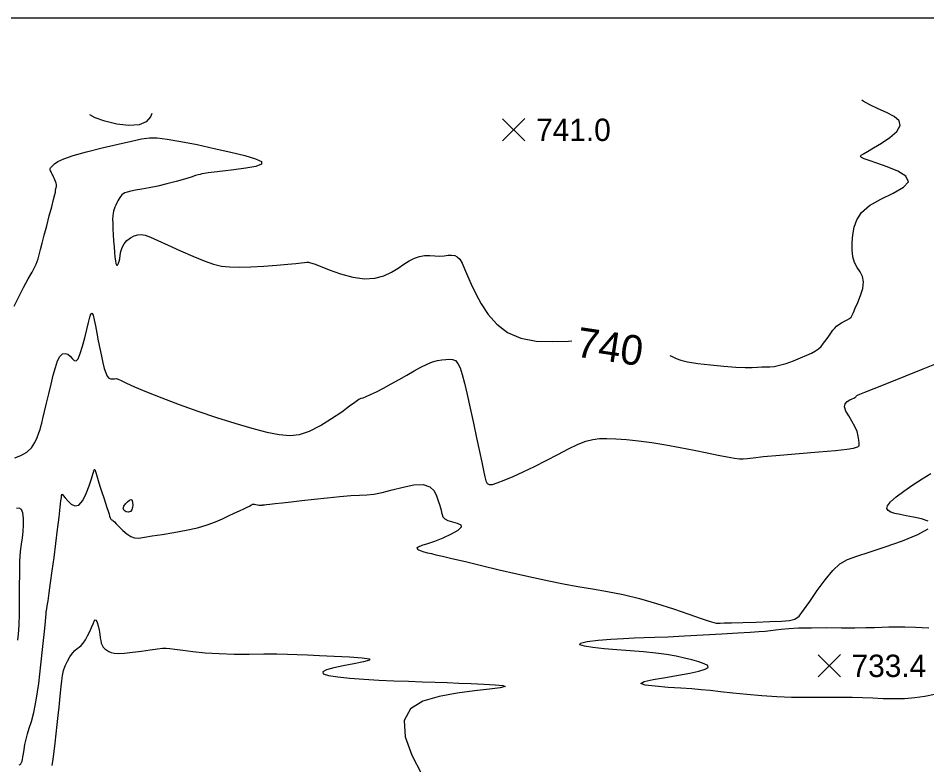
# Model space of a CAD drawing. Extents: x 2566142 to 2571431, y 418755 to 421584.
# Drawn here: x 2569032 to 2569643, y 421060 to 421562 of the extents above; entities that cross this region are included whole.
import ezdxf

# ---------------------------------------------------------------- set-up
doc = ezdxf.new("R2010")
doc.units = 0
for name, color, linetype in [('Contour_ADS_Label_Major', 7, 'Continuous'), ('Contour_ADS_Major', 7, 'Continuous'), ('Contour_ADS_Minor', 7, 'Continuous'), ('Contour_ADS_Spot_Elevation', 7, 'Continuous'), ('Contour_ADS_State_Plane_Border', 7, 'Continuous')]:
    doc.layers.add(name, color=color, linetype=linetype)

# ---------------------------------------------------------------- blocks, each defined once
blk = doc.blocks.new('S750')
at = {"layer": 'Contour_ADS_Spot_Elevation'}
for p, q in [((-0.5, 0.498), (0.5, -0.498)), ((-0.498, -0.5), (0.498, 0.5))]:
    blk.add_line(p, q, dxfattribs=at)

msp = doc.modelspace()

# ---------------------------------------------------------------- linework, layer by layer
at = {"layer": 'Contour_ADS_Major'}
for points in [[(2569470.14, 421335.1), (2569471.59, 421334.48), (2569474.33, 421333.2), (2569477.38, 421332.08), (2569481.97, 421331.01), (2569488.92, 421329.9), (2569497.44, 421328.84), (2569506.33, 421327.95), (2569514.39, 421327.35), (2569520.7, 421327.13), (2569525.43, 421327.18), (2569529.02, 421327.34), (2569531.92, 421327.48), (2569534.55, 421327.49), (2569537.21, 421327.54), (2569540.21, 421327.83), (2569543.83, 421328.57), (2569548.25, 421329.9), (2569553.09, 421331.64), (2569557.86, 421333.53), (2569562.08, 421335.32), (2569565.37, 421336.83), (2569567.88, 421338.2), (2569569.89, 421339.62), (2569571.68, 421341.3), (2569573.45, 421343.38), (2569575.21, 421345.71), (2569576.87, 421348.08), (2569578.37, 421350.26), (2569579.67, 421352.09), (2569580.89, 421353.6), (2569582.19, 421354.89), (2569583.7, 421356.03), (2569585.53, 421357.1), (2569587.5, 421358.12), (2569589.36, 421359.1), (2569590.89, 421360.04), (2569591.93, 421361), (2569592.7, 421362.26), (2569593.53, 421364.13), (2569594.71, 421366.94), (2569596.42, 421370.85), (2569598.27, 421375.47), (2569599.72, 421380.24), (2569600.26, 421384.61), (2569599.52, 421388.2), (2569597.88, 421391.27), (2569595.91, 421394.24), (2569594.17, 421397.55), (2569593.09, 421401.52), (2569592.65, 421406.07), (2569592.72, 421410.99), (2569593.17, 421416.1), (2569593.98, 421421.24), (2569595.66, 421426.3), (2569598.86, 421431.19), (2569604.21, 421435.84), (2569611.89, 421440.18), (2569620.24, 421444.26), (2569627.14, 421448.14), (2569630.47, 421451.89), (2569628.78, 421455.52), (2569623.37, 421458.91), (2569616.2, 421461.9), (2569609.22, 421464.31), (2569604.03, 421466.05), (2569600.69, 421467.24), (2569598.88, 421468.09), (2569598.31, 421468.8), (2569598.73, 421469.58), (2569600.21, 421470.64), (2569602.91, 421472.23), (2569606.98, 421474.58), (2569612.32, 421477.82), (2569617.93, 421481.65), (2569622.54, 421485.68), (2569624.9, 421489.5), (2569624.11, 421492.81), (2569620.75, 421495.69), (2569615.75, 421498.32), (2569610.04, 421500.87), (2569604.52, 421503.46), (2569599.91, 421506.05), (2569599.15, 421506.67)], [(2569121.95, 421497.56), (2569121.03, 421495.38), (2569118.2, 421492.13), (2569113.48, 421490.07), (2569106.57, 421489.65), (2569098.45, 421490.61), (2569090.44, 421492.47), (2569083.84, 421494.78), (2569080.29, 421496.76)], [(2569029.52, 421368.21), (2569032.56, 421374.64), (2569035.82, 421380.93), (2569038.91, 421386.6), (2569041.46, 421391.15), (2569043.19, 421394.3), (2569044.27, 421396.45), (2569044.97, 421398.2), (2569045.56, 421400.14), (2569046.27, 421402.79), (2569047.17, 421406.28), (2569048.31, 421410.68), (2569049.7, 421416.06), (2569051.35, 421422.34), (2569053.08, 421428.92), (2569054.69, 421435.04), (2569055.96, 421439.98), (2569056.74, 421443.18), (2569057.12, 421444.93), (2569057.25, 421445.73), (2569057.25, 421446.05), (2569057.26, 421446.32), (2569057.3, 421446.62), (2569057.38, 421446.97), (2569057.5, 421447.38), (2569057.65, 421447.87), (2569057.79, 421448.44), (2569057.86, 421449.13), (2569057.81, 421449.95), (2569057.58, 421450.9), (2569057.22, 421451.96), (2569056.78, 421453.06), (2569056.31, 421454.15), (2569055.85, 421455.19), (2569055.41, 421456.15), (2569054.99, 421457.04), (2569054.59, 421457.85), (2569054.21, 421458.58), (2569053.89, 421459.22), (2569053.67, 421459.79), (2569053.58, 421460.29), (2569053.66, 421460.74), (2569053.95, 421461.22), (2569054.5, 421461.83), (2569055.34, 421462.69), (2569056.62, 421463.87), (2569058.9, 421465.39), (2569062.87, 421467.26), (2569069.18, 421469.47), (2569078.16, 421472), (2569088.68, 421474.62), (2569099.25, 421477.09), (2569108.38, 421479.15), (2569115.07, 421480.6), (2569120.3, 421481.34), (2569125.53, 421481.33), (2569132.22, 421480.52), (2569141.38, 421478.92), (2569152.32, 421476.75), (2569163.89, 421474.26), (2569174.95, 421471.73), (2569184.43, 421469.38), (2569191.54, 421467.25), (2569195.56, 421465.34), (2569195.76, 421463.66), (2569191.83, 421462.19), (2569185.04, 421460.94), (2569177.06, 421459.89), (2569169.57, 421459.02), (2569163.88, 421458.34), (2569159.93, 421457.8), (2569157.32, 421457.39), (2569155.63, 421457.08), (2569154.43, 421456.82), (2569153.19, 421456.49), (2569151.36, 421455.94), (2569148.38, 421455.03), (2569143.88, 421453.68), (2569138.26, 421452.05), (2569132.07, 421450.37), (2569125.9, 421448.86), (2569120.24, 421447.68), (2569115.26, 421446.8), (2569111.07, 421446.12), (2569107.77, 421445.53), (2569105.4, 421444.95), (2569103.79, 421444.34), (2569102.7, 421443.68), (2569101.88, 421442.96), (2569101.15, 421442.13)], [(2569101.15, 421442.13), (2569100.46, 421441.2), (2569099.78, 421440.14), (2569099.11, 421438.95), (2569098.44, 421437.62), (2569097.79, 421436.2), (2569097.19, 421434.78), (2569096.66, 421433.4), (2569096.23, 421432.1), (2569095.91, 421430.69), (2569095.71, 421428.96), (2569095.63, 421426.68), (2569095.68, 421423.7), (2569095.82, 421420.15), (2569096.04, 421416.24), (2569096.31, 421412.18), (2569096.6, 421408.17), (2569096.9, 421404.42), (2569097.21, 421401.17), (2569097.51, 421398.63), (2569097.81, 421396.95), (2569098.12, 421396.04), (2569098.44, 421395.73), (2569098.79, 421395.88), (2569099.19, 421396.35), (2569099.6, 421397.18), (2569100.01, 421398.43), (2569100.39, 421400.18), (2569100.75, 421402.44), (2569101.24, 421405.02), (2569102.03, 421407.71), (2569103.33, 421410.25), (2569105.24, 421412.45), (2569107.58, 421414.23), (2569110.11, 421415.52), (2569112.58, 421416.29), (2569114.88, 421416.46), (2569117.48, 421415.93), (2569121.01, 421414.6), (2569126.08, 421412.36), (2569133.05, 421409.21), (2569141.2, 421405.55), (2569149.57, 421401.9), (2569157.19, 421398.78), (2569163.39, 421396.58), (2569168.76, 421395.26), (2569174.2, 421394.63), (2569180.6, 421394.52), (2569188.54, 421394.76), (2569197.31, 421395.24), (2569205.89, 421395.84), (2569213.26, 421396.44), (2569218.64, 421396.94), (2569222.26, 421397.32), (2569224.56, 421397.6), (2569226.03, 421397.77), (2569227.15, 421397.8), (2569228.58, 421397.5), (2569230.99, 421396.68), (2569235.06, 421395.11), (2569241.21, 421392.74), (2569248.83, 421390.09), (2569257.04, 421387.83), (2569264.97, 421386.65), (2569271.91, 421387.03), (2569277.85, 421388.67), (2569282.97, 421391.1), (2569287.42, 421393.83), (2569291.38, 421396.43), (2569295, 421398.71), (2569298.43, 421400.52), (2569301.82, 421401.71), (2569305.29, 421402.21), (2569308.78, 421402.23), (2569312.19, 421402.06), (2569315.41, 421401.97), (2569318.37, 421402.17), (2569321.04, 421402.48), (2569323.41, 421402.64), (2569325.48, 421402.38), (2569327.26, 421401.47), (2569328.88, 421399.76), (2569330.48, 421397.13), (2569332.2, 421393.46), (2569334.2, 421388.69), (2569336.63, 421382.99), (2569339.63, 421376.61), (2569343.38, 421369.77), (2569348.04, 421362.79), (2569353.84, 421356.21), (2569361.03, 421350.65), (2569369.84, 421346.73), (2569380.29, 421344.84), (2569391.39, 421344.47), (2569401.88, 421344.88), (2569404.21, 421345)]]:
    msp.add_lwpolyline(points, dxfattribs=at)
at = {"layer": 'Contour_ADS_Minor'}
for points in [[(2569029.83, 421266.36), (2569034, 421268.1), (2569037.95, 421270.23), (2569041.08, 421273.18), (2569043.37, 421276.64), (2569045, 421280.12), (2569046.11, 421283.15), (2569046.87, 421285.43), (2569047.45, 421287.39), (2569048.03, 421289.68), (2569048.8, 421292.91), (2569049.88, 421297.52), (2569051.22, 421303.21), (2569052.7, 421309.48), (2569054.21, 421315.85), (2569055.68, 421321.86), (2569057.14, 421327.17), (2569058.62, 421331.51), (2569060.21, 421334.59), (2569061.91, 421336.21), (2569063.68, 421336.57), (2569065.41, 421335.98), (2569067.02, 421334.72), (2569068.44, 421333.16), (2569069.74, 421331.91), (2569071.03, 421331.63), (2569072.39, 421333), (2569073.9, 421336.44), (2569075.48, 421341.39), (2569077, 421347.05), (2569078.34, 421352.62), (2569079.43, 421357.39), (2569080.3, 421361), (2569081.05, 421363.16), (2569081.74, 421363.61), (2569082.46, 421362.18), (2569083.22, 421359.19), (2569084.05, 421355.06), (2569084.95, 421350.19), (2569085.94, 421345), (2569086.98, 421339.77), (2569088.04, 421334.78), (2569089.06, 421330.29), (2569090.03, 421326.52), (2569090.98, 421323.54), (2569091.97, 421321.37), (2569093.03, 421320.03), (2569094.22, 421319.48), (2569095.49, 421319.45), (2569096.8, 421319.61), (2569098.09, 421319.65), (2569099.44, 421319.26), (2569101.46, 421318.29), (2569104.85, 421316.61), (2569110.34, 421314.11), (2569118.43, 421310.73), (2569128.66, 421306.7), (2569140.36, 421302.3), (2569152.86, 421297.82), (2569165.5, 421293.55), (2569177.76, 421289.67), (2569189.14, 421286.35), (2569199.15, 421283.76)], [(2569199.15, 421283.76), (2569207.49, 421282.07), (2569214.63, 421281.49), (2569221.25, 421282.21), (2569228.02, 421284.42), (2569235.37, 421288.15), (2569242.79, 421292.76), (2569249.55, 421297.43), (2569254.88, 421301.35), (2569258.29, 421303.9), (2569260.15, 421305.28), (2569261.08, 421305.9), (2569261.71, 421306.16), (2569262.58, 421306.41), (2569263.96, 421306.85), (2569266.04, 421307.64), (2569269.01, 421308.94), (2569272.98, 421310.86), (2569277.71, 421313.28), (2569282.89, 421316.05), (2569288.2, 421319.02), (2569293.34, 421322.01), (2569298.22, 421324.86), (2569302.77, 421327.4), (2569306.92, 421329.43), (2569310.63, 421330.85), (2569313.92, 421331.74), (2569316.86, 421332.27), (2569319.5, 421332.58), (2569321.89, 421332.75), (2569324.04, 421332.56), (2569325.96, 421331.71), (2569327.66, 421329.91), (2569329.14, 421326.89), (2569330.56, 421322.48), (2569332.06, 421316.56), (2569333.78, 421308.99), (2569335.84, 421299.82), (2569338.06, 421289.79), (2569340.23, 421279.81), (2569342.14, 421270.81), (2569343.63, 421263.5), (2569344.76, 421257.88), (2569345.68, 421253.75), (2569346.5, 421250.91), (2569347.4, 421249.17), (2569348.72, 421248.44), (2569350.82, 421248.63), (2569354.09, 421249.67), (2569358.79, 421251.47), (2569364.73, 421253.95), (2569371.61, 421257.04), (2569379.14, 421260.65), (2569386.99, 421264.65), (2569394.77, 421268.72), (2569402.06, 421272.48), (2569408.46, 421275.54), (2569413.71, 421277.62), (2569418.27, 421278.84), (2569422.76, 421279.39), (2569427.79, 421279.48), (2569433.88, 421279.26), (2569441.01, 421278.75), (2569449.07, 421277.91), (2569457.94, 421276.72), (2569467.43, 421275.17), (2569477.12, 421273.39), (2569486.51, 421271.56), (2569495.12, 421269.83), (2569502.53, 421268.35), (2569508.66, 421267.18), (2569513.49, 421266.33), (2569517.01, 421265.86), (2569519.44, 421265.76), (2569521.98, 421266.01), (2569526.07, 421266.55), (2569533.12, 421267.32), (2569543.98, 421268.29), (2569557.09, 421269.35), (2569570.32, 421270.43), (2569581.51, 421271.43), (2569589.05, 421272.29), (2569593.4, 421273), (2569595.53, 421273.54), (2569596.43, 421273.93), (2569596.93, 421274.2), (2569597.23, 421274.55), (2569597.34, 421275.22), (2569597.32, 421276.45), (2569597.17, 421278.41), (2569596.75, 421281.01), (2569595.92, 421284.09), (2569594.51, 421287.5), (2569592.49, 421291.07), (2569590.28, 421294.59), (2569588.45, 421297.86), (2569587.55, 421300.65), (2569587.94, 421302.79), (2569589.28, 421304.36), (2569591.04, 421305.44), (2569592.66, 421306.15)], [(2569592.66, 421306.15), (2569593.75, 421306.6), (2569594.36, 421306.87), (2569594.66, 421307.06), (2569594.82, 421307.23), (2569594.99, 421307.46), (2569595.21, 421307.74), (2569595.46, 421308.02), (2569595.75, 421308.27), (2569596.22, 421308.51), (2569597.69, 421309.1), (2569601.08, 421310.45), (2569607.37, 421312.96), (2569617.03, 421316.87), (2569628.65, 421321.56), (2569640.37, 421326.26), (2569650.3, 421330.17)], [(2569062.47, 421241.07), (2569063.61, 421239.65), (2569065.41, 421237.51), (2569067.7, 421235.38), (2569070.28, 421234.16), (2569072.95, 421234.77), (2569075.5, 421237.8), (2569077.82, 421242.47), (2569079.8, 421247.68), (2569081.33, 421252.33), (2569082.35, 421255.57), (2569082.96, 421257.47), (2569083.28, 421258.39), (2569083.46, 421258.66), (2569083.61, 421258.52), (2569083.84, 421257.88), (2569084.25, 421256.57), (2569084.92, 421254.4), (2569085.91, 421251.29), (2569087.12, 421247.52), (2569088.44, 421243.48), (2569089.72, 421239.54), (2569090.85, 421236.03), (2569091.81, 421233.03), (2569092.59, 421230.55), (2569093.18, 421228.62), (2569093.59, 421227.22), (2569093.86, 421226.27), (2569094.08, 421225.66), (2569094.3, 421225.28), (2569094.57, 421225.02), (2569094.88, 421224.85), (2569095.19, 421224.74), (2569095.47, 421224.64), (2569095.71, 421224.51), (2569096.09, 421224.18), (2569096.81, 421223.43), (2569098.07, 421222.08), (2569100, 421220.04), (2569102.43, 421217.64), (2569105.11, 421215.33), (2569107.82, 421213.57), (2569110.42, 421212.7), (2569113.33, 421212.62), (2569117.07, 421213.12), (2569122.17, 421213.99), (2569128.93, 421215.07), (2569136.78, 421216.33), (2569144.94, 421217.8), (2569152.6, 421219.47), (2569159.15, 421221.36), (2569164.66, 421223.38), (2569169.38, 421225.43), (2569173.56, 421227.4), (2569177.39, 421229.21), (2569180.81, 421230.81), (2569183.71, 421232.17), (2569185.97, 421233.25), (2569187.53, 421234.04), (2569188.51, 421234.58), (2569189.08, 421234.93), (2569189.41, 421235.15), (2569189.67, 421235.29), (2569189.94, 421235.36), (2569190.34, 421235.36), (2569190.96, 421235.28), (2569191.84, 421235.13), (2569192.88, 421234.94), (2569193.93, 421234.77), (2569194.83, 421234.65), (2569195.48, 421234.63), (2569195.92, 421234.68), (2569196.24, 421234.77), (2569196.54, 421234.86), (2569196.93, 421234.92), (2569197.67, 421235), (2569199.06, 421235.13), (2569201.37, 421235.37), (2569204.85, 421235.75), (2569209.55, 421236.28), (2569215.49, 421236.96), (2569222.68, 421237.78), (2569231, 421238.73), (2569239.79, 421239.69), (2569248.3, 421240.53), (2569255.74, 421241.12), (2569261.61, 421241.4), (2569266.49, 421241.62), (2569271.24, 421242.09), (2569276.71, 421243.13), (2569283.46, 421244.89), (2569290.9, 421246.84), (2569298.15, 421248.28), (2569304.31, 421248.49), (2569308.73, 421247.01), (2569311.61, 421244.26), (2569313.38, 421240.93), (2569314.49, 421237.69), (2569315.29, 421235.05), (2569315.89, 421232.98), (2569316.34, 421231.29)], [(2569643.66, 421223.89), (2569639.17, 421225.47), (2569633.83, 421226.64), (2569628.95, 421227.58), (2569624.81, 421228.4), (2569621.39, 421229.18), (2569618.69, 421230.04), (2569616.77, 421231.06), (2569615.86, 421232.43), (2569616.29, 421234.31), (2569618.34, 421236.88), (2569622.17, 421240.24), (2569627.37, 421244.15), (2569633.36, 421248.27), (2569639.57, 421252.3), (2569645.49, 421255.86)], [(2569032.74, 421060.26), (2569033.37, 421060.59), (2569033.82, 421060.94), (2569034.15, 421061.38), (2569034.44, 421061.97), (2569034.72, 421062.8), (2569035.03, 421063.96), (2569035.36, 421065.59), (2569035.73, 421067.78), (2569036.15, 421070.6), (2569036.69, 421073.9), (2569037.4, 421077.49), (2569038.35, 421081.17), (2569039.59, 421084.9), (2569041.05, 421089.36), (2569042.65, 421095.38), (2569044.31, 421103.78), (2569045.95, 421114.97), (2569047.48, 421127.57), (2569048.79, 421139.78), (2569049.8, 421149.79), (2569050.44, 421156.26), (2569050.78, 421159.73), (2569050.92, 421161.2), (2569050.95, 421161.69), (2569050.95, 421162.03), (2569050.97, 421162.41), (2569050.99, 421162.82), (2569051.05, 421163.28), (2569051.15, 421163.87), (2569051.35, 421164.97), (2569051.69, 421167.03), (2569052.23, 421170.51), (2569053.01, 421175.75), (2569053.97, 421182.53), (2569055.07, 421190.57), (2569056.26, 421199.53), (2569057.46, 421209.02), (2569058.61, 421218.33), (2569059.61, 421226.67), (2569060.39, 421233.26), (2569060.9, 421237.54), (2569061.17, 421239.89), (2569061.29, 421240.96), (2569061.33, 421241.35), (2569061.37, 421241.59), (2569061.41, 421241.78), (2569061.46, 421241.93), (2569061.51, 421242.03), (2569061.59, 421242.04), (2569061.85, 421241.8), (2569062.47, 421241.07)], [(2569031.85, 421144.04), (2569032.42, 421148.14), (2569032.82, 421154.08), (2569033.05, 421161.65), (2569033.11, 421170.51), (2569033.11, 421179.94), (2569033.16, 421189.1), (2569033.36, 421197.15), (2569033.81, 421203.48), (2569034.4, 421208.48), (2569035.01, 421212.75), (2569035.52, 421216.91), (2569035.82, 421221.38), (2569035.78, 421225.75), (2569035.32, 421229.44), (2569034.32, 421231.86), (2569032.78, 421232.64), (2569030.97, 421232.36)], [(2569316.34, 421231.29), (2569316.69, 421229.78), (2569317.03, 421228.3), (2569317.63, 421226.88), (2569318.82, 421225.58), (2569320.91, 421224.46), (2569324.01, 421223.53), (2569327.26, 421222.61), (2569329.59, 421221.47), (2569329.92, 421219.88), (2569327.53, 421217.7), (2569323.07, 421215.17), (2569317.55, 421212.62), (2569311.95, 421210.38), (2569307.16, 421208.7), (2569303.47, 421207.49), (2569301.06, 421206.58), (2569300.1, 421205.8), (2569300.64, 421205.01), (2569302.33, 421204.2), (2569304.69, 421203.44), (2569307.28, 421202.74), (2569309.81, 421202.12), (2569312.87, 421201.41), (2569317.24, 421200.4), (2569323.68, 421198.88), (2569332.7, 421196.74), (2569343.61, 421194.15), (2569355.46, 421191.36), (2569367.3, 421188.62), (2569378.36, 421186.13), (2569388.71, 421183.92), (2569398.61, 421181.95), (2569408.34, 421180.17), (2569418.13, 421178.53), (2569428.18, 421176.8), (2569438.63, 421174.74), (2569449.66, 421172.09), (2569461.23, 421168.73), (2569472.61, 421165.02), (2569482.86, 421161.49), (2569491.05, 421158.62), (2569496.51, 421156.8), (2569499.68, 421155.85), (2569501.28, 421155.5), (2569502.02, 421155.44), (2569502.62, 421155.45), (2569503.86, 421155.48), (2569506.54, 421155.56), (2569511.45, 421155.71), (2569519.03, 421155.93), (2569528.16, 421156.21), (2569537.38, 421156.51), (2569545.2, 421156.8), (2569550.58, 421157.15), (2569554.13, 421158.08), (2569556.92, 421160.18), (2569559.98, 421164.08), (2569564.13, 421170.08), (2569569.11, 421177.32), (2569574.43, 421184.64), (2569579.61, 421190.87), (2569584.38, 421195.2), (2569589.42, 421198.13), (2569595.64, 421200.49), (2569603.96, 421203.14), (2569614.78, 421206.67), (2569626.45, 421210.8), (2569636.83, 421215.01), (2569643.76, 421218.79)], [(2569054.97, 421059.92), (2569055.57, 421064.16), (2569056.23, 421069.16), (2569056.94, 421074.88), (2569057.68, 421081.04), (2569058.4, 421087.33), (2569059.05, 421093.39), (2569059.61, 421098.96), (2569060.1, 421104.03), (2569060.54, 421108.65), (2569060.95, 421112.86), (2569061.39, 421116.73), (2569061.93, 421120.31), (2569062.69, 421123.67), (2569063.75, 421126.87), (2569065.18, 421129.95), (2569066.86, 421132.79), (2569068.63, 421135.24), (2569070.31, 421137.15), (2569071.8, 421138.45), (2569073.15, 421139.43), (2569074.45, 421140.48), (2569075.81, 421141.96), (2569077.29, 421144.16), (2569078.81, 421146.86), (2569080.25, 421149.78), (2569081.51, 421152.6), (2569082.49, 421155.03), (2569083.26, 421156.82), (2569083.91, 421157.71), (2569084.54, 421157.47), (2569085.2, 421155.98), (2569085.87, 421153.57), (2569086.49, 421150.75), (2569086.98, 421147.97), (2569087.32, 421145.62)], [(2569647.94, 421107.58), (2569641.38, 421106.24), (2569634.64, 421105.25), (2569627.7, 421104.73), (2569620.64, 421104.6), (2569613.53, 421104.73), (2569606.49, 421104.97), (2569599.55, 421105.22), (2569592.59, 421105.43), (2569585.4, 421105.57), (2569577.81, 421105.62), (2569569.67, 421105.57), (2569560.98, 421105.54), (2569551.76, 421105.63), (2569542.04, 421105.97), (2569531.93, 421106.64), (2569521.89, 421107.53), (2569512.44, 421108.51), (2569504.11, 421109.42), (2569497.19, 421110.14), (2569491.05, 421110.73), (2569484.79, 421111.24), (2569477.55, 421111.75), (2569468.91, 421112.34), (2569460.28, 421113.04), (2569453.57, 421113.89), (2569450.65, 421114.93), (2569452.81, 421116.19), (2569458.9, 421117.59), (2569467.19, 421119.05), (2569475.92, 421120.5), (2569483.6, 421121.87), (2569489.68, 421123.18), (2569493.86, 421124.44), (2569495.86, 421125.68), (2569495.52, 421126.93), (2569493.23, 421128.19), (2569489.52, 421129.46), (2569484.94, 421130.73), (2569479.88, 421132), (2569474.28, 421133.22), (2569467.94, 421134.34), (2569460.66, 421135.31), (2569452.37, 421136.11), (2569443.46, 421136.8), (2569434.47, 421137.46), (2569425.92, 421138.19), (2569418.39, 421139.04), (2569412.67, 421139.99), (2569409.62, 421141), (2569410.09, 421142.03), (2569414.55, 421143.03), (2569421.86, 421143.93), (2569430.51, 421144.7), (2569438.96, 421145.25), (2569446.16, 421145.58), (2569452.76, 421145.78), (2569459.92, 421145.98), (2569468.75, 421146.32), (2569479.96, 421146.89), (2569492.51, 421147.62), (2569504.94, 421148.37), (2569515.8, 421149.01), (2569523.98, 421149.47), (2569529.86, 421149.79), (2569534.18, 421150.07), (2569537.68, 421150.41), (2569541.06, 421150.86), (2569544.95, 421151.36), (2569549.95, 421151.84), (2569556.66, 421152.2), (2569565.38, 421152.37), (2569575.31, 421152.42), (2569585.36, 421152.41), (2569594.43, 421152.41), (2569601.71, 421152.49), (2569607.53, 421152.63), (2569612.49, 421152.79), (2569617.2, 421152.92)], [(2569617.2, 421152.92), (2569622.24, 421153), (2569628.11, 421152.96), (2569635.26, 421152.76), (2569644.17, 421152.35)], [(2569087.32, 421145.62), (2569087.6, 421143.69), (2569087.94, 421142.07), (2569088.48, 421140.67), (2569089.3, 421139.39), (2569090.37, 421138.23), (2569091.65, 421137.21), (2569093.06, 421136.36), (2569094.64, 421135.7), (2569096.65, 421135.28), (2569099.49, 421135.15), (2569103.51, 421135.36), (2569108.87, 421135.94), (2569114.92, 421136.72), (2569120.83, 421137.54), (2569125.73, 421138.22), (2569129.08, 421138.6), (2569131.53, 421138.67), (2569134.02, 421138.44), (2569137.49, 421137.94), (2569142.7, 421137.21), (2569149.56, 421136.37), (2569157.8, 421135.58), (2569167.13, 421134.99), (2569177.22, 421134.72), (2569187.48, 421134.68), (2569197.27, 421134.74), (2569205.98, 421134.77), (2569213.22, 421134.66), (2569219.74, 421134.43), (2569226.55, 421134.11), (2569234.65, 421133.74), (2569244.58, 421133.33), (2569254.82, 421132.86), (2569263.41, 421132.27), (2569268.35, 421131.51), (2569268.27, 421130.56), (2569264.2, 421129.44), (2569257.77, 421128.18), (2569250.64, 421126.84), (2569244.25, 421125.45), (2569239.44, 421124.06), (2569236.84, 421122.71), (2569237.1, 421121.46), (2569240.62, 421120.34), (2569246.87, 421119.35), (2569255.09, 421118.51), (2569264.52, 421117.82), (2569274.45, 421117.26), (2569284.5, 421116.81), (2569294.35, 421116.44), (2569303.68, 421116.13), (2569312.27, 421115.83), (2569320.38, 421115.54), (2569328.36, 421115.23), (2569336.55, 421114.89), (2569345.02, 421114.51), (2569352.62, 421114.05), (2569357.9, 421113.51), (2569359.41, 421112.86), (2569356.16, 421112.08), (2569348.9, 421111.11), (2569338.83, 421109.89), (2569327.16, 421108.33), (2569315.13, 421106.27), (2569304.19, 421103.04), (2569295.81, 421097.9), (2569291.48, 421090.06), (2569292.15, 421079.21), (2569296.63, 421066.69), (2569303.23, 421054.3)]]:
    msp.add_lwpolyline(points, dxfattribs=at)
msp.add_lwpolyline([(2569109, 421236.38), (2569109.09, 421234.79), (2569109, 421233.07), (2569108.59, 421231.52), (2569107.7, 421230.43), (2569106.29, 421230.04), (2569104.71, 421230.3), (2569103.38, 421231.11), (2569102.76, 421232.35), (2569103.12, 421233.9), (2569104.22, 421235.53), (2569105.64, 421236.99), (2569106.98, 421238.04), (2569107.93, 421238.47), (2569108.51, 421238.3), (2569108.83, 421237.59), (2569109, 421236.38)], close=True, dxfattribs=at)
at = {"layer": 'Contour_ADS_State_Plane_Border'}
msp.add_lwpolyline([(2566164.43, 418777.5), (2571407.81, 418777.5), (2571407.81, 421561.67), (2566164.43, 421561.67), (2566164.43, 418777.5)], close=True, dxfattribs=at)

# ---------------------------------------------------------------- block references
at = {"layer": 'Contour_ADS_Spot_Elevation', "xscale": 15, "yscale": 15}
for p in [(2569365.2, 421486.71), (2569577.2, 421126.8)]:
    msp.add_blockref('S750', p, dxfattribs=at)

# ---------------------------------------------------------------- texts
at = {"layer": 'Contour_ADS_Label_Major'}
msp.add_text('740', height=20, rotation=351.46283, dxfattribs=at).set_placement((2569406.3, 421334.58))
at = {"layer": 'Contour_ADS_Spot_Elevation'}
for s, p in [('741.0', (2569380.2, 421479.21)), ('733.4', (2569592.2, 421119.3))]:
    msp.add_text(s, height=15, dxfattribs=at).set_placement(p)

doc.saveas('drawing.dxf')
